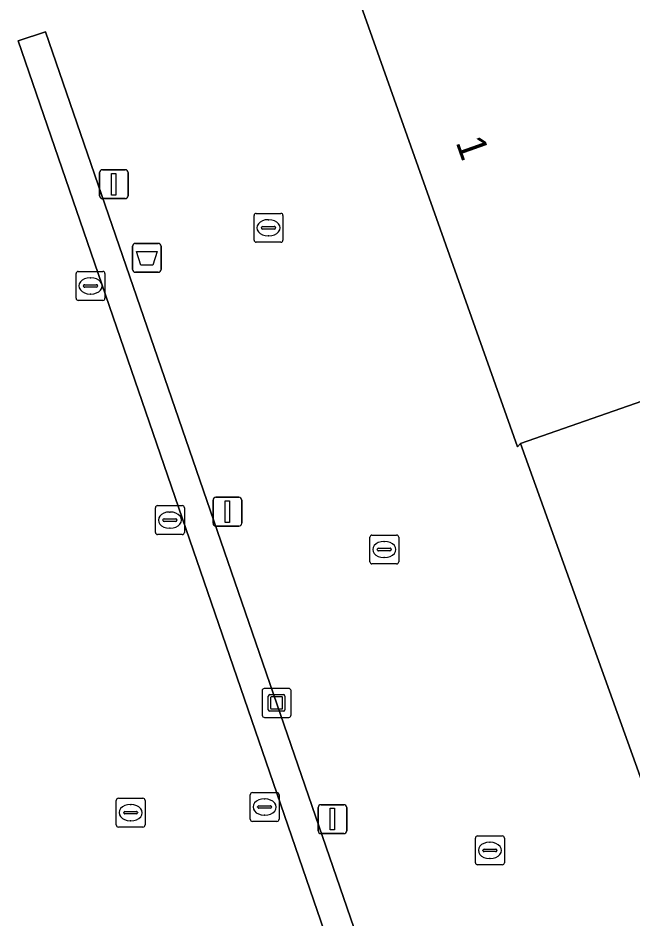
# Model space of a CAD drawing. Extents: x 161087 to 161926, y 382572 to 383873.
# Drawn here: x 161344.83 to 161366.1, y 383371.19 to 383402.34 of the extents above; entities that cross this region are included whole.
import ezdxf

# ---------------------------------------------------------------- set-up
doc = ezdxf.new("R2010")
doc.units = 0
for name, color, linetype in [('IMGEO_Afvalbak', 7, 'Continuous'), ('IMGEO_Kolk', 7, 'Continuous'), ('IMGEO_Kunstobject', 7, 'Continuous'), ('IMGEO_Lichtmast', 7, 'Continuous'), ('IMGEO_Muur', 7, 'Continuous'), ('IMGEO_Pand', 7, 'Continuous'), ('IMGEO_Pand_nummerreeks', 7, 'Continuous'), ('IMGEO_Rioolput', 7, 'Continuous'), ('IMGEO_Voetgangersgebied_open', 7, 'Continuous')]:
    doc.layers.add(name, color=color, linetype=linetype)

msp = doc.modelspace()

# ---------------------------------------------------------------- linework, layer by layer
at = {"layer": 'IMGEO_Afvalbak'}
for p, q in [((161348.887, 383394.538), (161349.677, 383394.538)), ((161349.677, 383394.538), (161348.887, 383394.538)), ((161348.787, 383393.638), (161348.787, 383394.438)), ((161348.787, 383394.438), (161348.787, 383393.638)), ((161349.777, 383394.438), (161349.777, 383393.638)), ((161349.777, 383393.638), (161349.777, 383394.438)), ((161349.677, 383393.538), (161348.887, 383393.538)), ((161348.887, 383393.538), (161349.677, 383393.538))]:
    msp.add_line(p, q, dxfattribs=at)
msp.add_lwpolyline([(161348.93, 383394.252), (161349.634, 383394.252), (161349.485, 383393.782), (161349.079, 383393.782), (161348.93, 383394.252)], dxfattribs=at)
for centre, start, end in [((161348.887, 383394.438), 90, 180), ((161348.887, 383394.438), 90, 180), ((161349.677, 383394.438), 0, 90), ((161349.677, 383394.438), 360, 90), ((161348.887, 383393.638), 180, 270), ((161348.887, 383393.638), 180, 270), ((161349.677, 383393.638), 270, 0), ((161349.677, 383393.638), 270, 0)]:
    msp.add_arc(centre, 0.1, start, end, dxfattribs=at)
at = {"layer": 'IMGEO_Kolk'}
for p, q in [((161352.991, 383394.651), (161352.991, 383395.503)), ((161353.066, 383395.577), (161353.918, 383395.577)), ((161353.992, 383395.503), (161353.992, 383394.651)), ((161353.293, 383395.12), (161353.691, 383395.12)), ((161353.479, 383395.357), (161353.504, 383395.357)), ((161353.25, 383395.071), (161353.25, 383395.083)), ((161353.688, 383395.034), (161353.29, 383395.034)), ((161353.502, 383394.797), (161353.477, 383394.797)), ((161353.734, 383395.083), (161353.734, 383395.071)), ((161353.918, 383394.577), (161353.066, 383394.577)), ((161346.908, 383393.565), (161347.76, 383393.565)), ((161346.833, 383392.639), (161346.833, 383393.491)), ((161347.321, 383393.345), (161347.346, 383393.345)), ((161347.834, 383393.491), (161347.834, 383392.639)), ((161347.092, 383393.059), (161347.092, 383393.071)), ((161347.53, 383393.022), (161347.132, 383393.022)), ((161347.135, 383393.108), (161347.533, 383393.108)), ((161347.576, 383393.071), (161347.576, 383393.059)), ((161347.344, 383392.785), (161347.319, 383392.785)), ((161347.76, 383392.565), (161346.908, 383392.565)), ((161349.655, 383385.46), (161350.507, 383385.46)), ((161349.58, 383384.534), (161349.58, 383385.386)), ((161350.068, 383385.24), (161350.093, 383385.24)), ((161350.581, 383385.386), (161350.581, 383384.534)), ((161349.839, 383384.954), (161349.839, 383384.966)), ((161350.277, 383384.917), (161349.879, 383384.917)), ((161349.882, 383385.003), (161350.28, 383385.003)), ((161350.323, 383384.966), (161350.323, 383384.954)), ((161350.091, 383384.68), (161350.066, 383384.68)), ((161350.507, 383384.46), (161349.655, 383384.46)), ((161356.996, 383383.517), (161356.996, 383384.369)), ((161357.071, 383384.443), (161357.923, 383384.443)), ((161357.484, 383384.223), (161357.509, 383384.223)), ((161357.997, 383384.369), (161357.997, 383383.517)), ((161357.255, 383383.937), (161357.255, 383383.949)), ((161357.693, 383383.9), (161357.295, 383383.9)), ((161357.298, 383383.986), (161357.696, 383383.986)), ((161357.739, 383383.949), (161357.739, 383383.937)), ((161357.507, 383383.663), (161357.482, 383383.663)), ((161357.923, 383383.443), (161357.071, 383383.443)), ((161348.222, 383374.408), (161348.222, 383375.26)), ((161348.297, 383375.334), (161349.149, 383375.334)), ((161349.223, 383375.26), (161349.223, 383374.408)), ((161348.524, 383374.877), (161348.922, 383374.877)), ((161348.71, 383375.114), (161348.735, 383375.114)), ((161348.481, 383374.828), (161348.481, 383374.84)), ((161348.919, 383374.791), (161348.521, 383374.791)), ((161348.733, 383374.554), (161348.708, 383374.554)), ((161348.965, 383374.84), (161348.965, 383374.828)), ((161349.149, 383374.334), (161348.297, 383374.334)), ((161360.651, 383373.103), (161360.651, 383373.955)), ((161360.726, 383374.029), (161361.578, 383374.029)), ((161361.652, 383373.955), (161361.652, 383373.103)), ((161361.139, 383373.809), (161361.164, 383373.809)), ((161360.91, 383373.523), (161360.91, 383373.535)), ((161361.348, 383373.486), (161360.95, 383373.486)), ((161360.953, 383373.572), (161361.351, 383373.572)), ((161361.394, 383373.535), (161361.394, 383373.523)), ((161361.578, 383373.029), (161360.726, 383373.029)), ((161361.162, 383373.249), (161361.137, 383373.249))]:
    msp.add_line(p, q, dxfattribs=at)
for points in [[(161352.991, 383394.651), (161352.991, 383395.503)], [(161353.066, 383395.577), (161353.918, 383395.577)], [(161353.992, 383395.503), (161353.992, 383394.651)], [(161353.918, 383394.577), (161353.066, 383394.577)], [(161346.908, 383393.565), (161347.76, 383393.565)], [(161346.833, 383392.639), (161346.833, 383393.491)], [(161347.834, 383393.491), (161347.834, 383392.639)], [(161347.76, 383392.565), (161346.908, 383392.565)], [(161349.655, 383385.46), (161350.507, 383385.46)], [(161349.58, 383384.534), (161349.58, 383385.386)], [(161350.581, 383385.386), (161350.581, 383384.534)], [(161350.507, 383384.46), (161349.655, 383384.46)], [(161356.996, 383383.517), (161356.996, 383384.369)], [(161357.071, 383384.443), (161357.923, 383384.443)], [(161357.997, 383384.369), (161357.997, 383383.517)], [(161357.923, 383383.443), (161357.071, 383383.443)], [(161348.222, 383374.408), (161348.222, 383375.26)], [(161348.297, 383375.334), (161349.149, 383375.334)], [(161349.223, 383375.26), (161349.223, 383374.408)], [(161349.149, 383374.334), (161348.297, 383374.334)], [(161360.651, 383373.103), (161360.651, 383373.955)], [(161360.726, 383374.029), (161361.578, 383374.029)], [(161361.652, 383373.955), (161361.652, 383373.103)], [(161361.578, 383373.029), (161360.726, 383373.029)]]:
    msp.add_lwpolyline(points, dxfattribs=at)
for centre, radius, start, end in [((161353.068, 383395.501), 0.0765, 91.552, 178.448), ((161353.068, 383395.501), 0.0765, 91.552, 178.448), ((161353.916, 383395.501), 0.0765, 1.552, 88.448), ((161353.916, 383395.501), 0.0765, 1.552, 88.448), ((161353.29, 383395.08), 0.0403, 85.8775, 175.7526), ((161353.695, 383395.082), 0.0386, 1.7309, 96.639), ((161353.287, 383395.07), 0.0366, 178.938, 274.7102), ((161353.691, 383395.077), 0.043, 264.8664, 352.4533), ((161353.068, 383394.653), 0.0765, 181.552, 268.448), ((161353.068, 383394.653), 0.0765, 181.552, 268.448), ((161353.916, 383394.653), 0.0765, 271.552, 358.448), ((161353.916, 383394.653), 0.0765, 271.552, 358.448), ((161346.91, 383393.489), 0.0765, 91.552, 178.448), ((161346.91, 383393.489), 0.0765, 91.552, 178.448), ((161347.758, 383393.489), 0.0765, 1.552, 88.448), ((161347.758, 383393.489), 0.0765, 1.552, 88.448), ((161347.132, 383393.068), 0.0403, 85.8775, 175.7526), ((161347.129, 383393.058), 0.0366, 178.938, 274.7102), ((161347.533, 383393.065), 0.043, 264.8664, 352.4533), ((161347.537, 383393.07), 0.0386, 1.7309, 96.639), ((161346.91, 383392.641), 0.0765, 181.552, 268.448), ((161346.91, 383392.641), 0.0765, 181.552, 268.448), ((161347.758, 383392.641), 0.0765, 271.552, 358.448), ((161347.758, 383392.641), 0.0765, 271.552, 358.448), ((161349.657, 383385.384), 0.0765, 91.552, 178.448), ((161349.657, 383385.384), 0.0765, 91.552, 178.448), ((161350.505, 383385.384), 0.0765, 1.552, 88.448), ((161350.505, 383385.384), 0.0765, 1.552, 88.448), ((161349.879, 383384.963), 0.0403, 85.8775, 175.7526), ((161349.876, 383384.953), 0.0366, 178.938, 274.7102), ((161350.28, 383384.96), 0.043, 264.8664, 352.4533), ((161350.284, 383384.965), 0.0386, 1.7309, 96.639), ((161349.657, 383384.536), 0.0765, 181.552, 268.448), ((161349.657, 383384.536), 0.0765, 181.552, 268.448), ((161350.505, 383384.536), 0.0765, 271.552, 358.448), ((161350.505, 383384.536), 0.0765, 271.552, 358.448), ((161357.073, 383384.367), 0.0765, 91.552, 178.448), ((161357.073, 383384.367), 0.0765, 91.552, 178.448), ((161357.921, 383384.367), 0.0765, 1.552, 88.448), ((161357.921, 383384.367), 0.0765, 1.552, 88.448), ((161357.295, 383383.946), 0.0403, 85.8775, 175.7526), ((161357.292, 383383.936), 0.0366, 178.938, 274.7102), ((161357.696, 383383.943), 0.043, 264.8664, 352.4533), ((161357.7, 383383.948), 0.0386, 1.7309, 96.639), ((161357.073, 383383.519), 0.0765, 181.552, 268.448), ((161357.073, 383383.519), 0.0765, 181.552, 268.448), ((161357.921, 383383.519), 0.0765, 271.552, 358.448), ((161357.921, 383383.519), 0.0765, 271.552, 358.448), ((161348.299, 383375.258), 0.0765, 91.552, 178.448), ((161348.299, 383375.258), 0.0765, 91.552, 178.448), ((161349.147, 383375.258), 0.0765, 1.552, 88.448), ((161349.147, 383375.258), 0.0765, 1.552, 88.448), ((161348.521, 383374.837), 0.0403, 85.8775, 175.7526), ((161348.926, 383374.839), 0.0386, 1.7309, 96.639), ((161348.518, 383374.827), 0.0366, 178.938, 274.7102), ((161348.922, 383374.834), 0.043, 264.8664, 352.4533), ((161348.299, 383374.41), 0.0765, 181.552, 268.448), ((161348.299, 383374.41), 0.0765, 181.552, 268.448), ((161349.147, 383374.41), 0.0765, 271.552, 358.448), ((161349.147, 383374.41), 0.0765, 271.552, 358.448), ((161360.728, 383373.953), 0.0765, 91.552, 178.448), ((161360.728, 383373.953), 0.0765, 91.552, 178.448), ((161361.576, 383373.953), 0.0765, 1.552, 88.448), ((161361.576, 383373.953), 0.0765, 1.552, 88.448), ((161360.95, 383373.532), 0.0403, 85.8775, 175.7526), ((161360.947, 383373.522), 0.0366, 178.938, 274.7102), ((161361.351, 383373.529), 0.043, 264.8664, 352.4533), ((161361.355, 383373.534), 0.0386, 1.7309, 96.639), ((161360.728, 383373.105), 0.0765, 181.552, 268.448), ((161360.728, 383373.105), 0.0765, 181.552, 268.448), ((161361.576, 383373.105), 0.0765, 271.552, 358.448), ((161361.576, 383373.105), 0.0765, 271.552, 358.448)]:
    msp.add_arc(centre, radius, start, end, dxfattribs=at)
for centre, major_axis, ratio, start_param, end_param in [((161353.478, 383395.077), (-0.387, 0.002), 0.722429, 4.712389, 7.853982), ((161353.503, 383395.077), (-0.39, 0.002), 0.717154, 1.570796, 4.712389), ((161347.32, 383393.065), (-0.387, 0.002), 0.722429, 4.712389, 7.853982), ((161347.345, 383393.065), (-0.39, 0.002), 0.717154, 1.570796, 4.712389), ((161350.067, 383384.96), (-0.387, 0.002), 0.722429, 4.712389, 7.853982), ((161350.092, 383384.96), (-0.39, 0.002), 0.717154, 1.570796, 4.712389), ((161357.483, 383383.943), (-0.387, 0.002), 0.722429, 4.712389, 7.853982), ((161357.508, 383383.943), (-0.39, 0.002), 0.717154, 1.570796, 4.712389), ((161348.709, 383374.834), (-0.387, 0.002), 0.722429, 4.712389, 7.853982), ((161348.734, 383374.834), (-0.39, 0.002), 0.717154, 1.570796, 4.712389), ((161361.138, 383373.529), (-0.387, 0.002), 0.722429, 4.712389, 7.853982), ((161361.163, 383373.529), (-0.39, 0.002), 0.717154, 1.570796, 4.712389)]:
    msp.add_ellipse(centre, major_axis=major_axis, ratio=ratio, start_param=start_param, end_param=end_param, dxfattribs=at)
at = {"layer": 'IMGEO_Kunstobject'}
for p, q in [((161353.271, 383379.049), (161353.271, 383378.208)), ((161353.271, 383379.049), (161353.271, 383378.208)), ((161354.187, 383379.133), (161353.346, 383379.133)), ((161354.187, 383379.133), (161353.346, 383379.133)), ((161353.535, 383378.921), (161354.009, 383378.921)), ((161354.271, 383378.217), (161354.271, 383379.058)), ((161354.271, 383378.217), (161354.271, 383379.058)), ((161353.485, 383378.397), (161353.485, 383378.871)), ((161353.565, 383378.821), (161353.565, 383378.447)), ((161353.959, 383378.841), (161353.585, 383378.841)), ((161353.979, 383378.447), (161353.979, 383378.821)), ((161354.059, 383378.871), (161354.059, 383378.397)), ((161354.009, 383378.347), (161353.535, 383378.347)), ((161353.585, 383378.427), (161353.959, 383378.427)), ((161353.355, 383378.133), (161354.196, 383378.133)), ((161353.355, 383378.133), (161354.196, 383378.133))]:
    msp.add_line(p, q, dxfattribs=at)
for centre, radius, start, end in [((161353.349, 383379.055), 0.0779, 92.4484, 184.2845), ((161353.349, 383379.055), 0.0779, 92.4484, 184.2845), ((161353.535, 383378.871), 0.05, 90, 180), ((161354.009, 383378.871), 0.05, 360, 90), ((161354.193, 383379.055), 0.0779, 2.4484, 94.2845), ((161354.193, 383379.055), 0.0779, 2.4484, 94.2845), ((161353.585, 383378.821), 0.02, 90, 180), ((161353.959, 383378.821), 0.02, 360, 90), ((161353.535, 383378.397), 0.05, 180, 270), ((161353.585, 383378.447), 0.02, 180, 270), ((161353.959, 383378.447), 0.02, 270, 0), ((161354.009, 383378.397), 0.05, 270, 0), ((161353.349, 383378.211), 0.0779, 182.4484, 274.2845), ((161353.349, 383378.211), 0.0779, 182.4484, 274.2845), ((161354.193, 383378.211), 0.0779, 272.4484, 4.2845), ((161354.193, 383378.211), 0.0779, 272.4484, 4.2845)]:
    msp.add_arc(centre, radius, start, end, dxfattribs=at)
at = {"layer": 'IMGEO_Lichtmast'}
for p, q in [((161347.645, 383396.186), (161347.645, 383396.986)), ((161347.645, 383396.986), (161347.645, 383396.186)), ((161347.745, 383397.086), (161348.535, 383397.086)), ((161348.535, 383397.086), (161347.745, 383397.086)), ((161348.635, 383396.986), (161348.635, 383396.186)), ((161348.635, 383396.186), (161348.635, 383396.986)), ((161348.535, 383396.086), (161347.745, 383396.086)), ((161347.745, 383396.086), (161348.535, 383396.086)), ((161351.574, 383384.851), (161351.574, 383385.651)), ((161351.574, 383385.651), (161351.574, 383384.851)), ((161351.674, 383385.751), (161352.464, 383385.751)), ((161352.464, 383385.751), (161351.674, 383385.751)), ((161352.564, 383385.651), (161352.564, 383384.851)), ((161352.564, 383384.851), (161352.564, 383385.651)), ((161352.464, 383384.751), (161351.674, 383384.751)), ((161351.674, 383384.751), (161352.464, 383384.751)), ((161355.208, 383374.21), (161355.208, 383375.01)), ((161355.208, 383375.01), (161355.208, 383374.21)), ((161355.308, 383375.11), (161356.098, 383375.11)), ((161356.098, 383375.11), (161355.308, 383375.11)), ((161356.198, 383375.01), (161356.198, 383374.21)), ((161356.198, 383374.21), (161356.198, 383375.01)), ((161356.098, 383374.11), (161355.308, 383374.11)), ((161355.308, 383374.11), (161356.098, 383374.11))]:
    msp.add_line(p, q, dxfattribs=at)
for points in [[(161348.065, 383396.961), (161348.215, 383396.961), (161348.215, 383396.211), (161348.065, 383396.211), (161348.065, 383396.961)], [(161351.994, 383385.626), (161352.144, 383385.626), (161352.144, 383384.876), (161351.994, 383384.876), (161351.994, 383385.626)], [(161355.628, 383374.985), (161355.778, 383374.985), (161355.778, 383374.235), (161355.628, 383374.235), (161355.628, 383374.985)]]:
    msp.add_lwpolyline(points, dxfattribs=at)
for centre, start, end in [((161347.745, 383396.986), 90, 180), ((161347.745, 383396.986), 90, 180), ((161348.535, 383396.986), 0, 90), ((161348.535, 383396.986), 360, 90), ((161347.745, 383396.186), 180, 270), ((161347.745, 383396.186), 180, 270), ((161348.535, 383396.186), 270, 0), ((161348.535, 383396.186), 270, 0), ((161351.674, 383385.651), 90, 180), ((161351.674, 383385.651), 90, 180), ((161352.464, 383385.651), 0, 90), ((161352.464, 383385.651), 360, 90), ((161351.674, 383384.851), 180, 270), ((161351.674, 383384.851), 180, 270), ((161352.464, 383384.851), 270, 0), ((161352.464, 383384.851), 270, 0), ((161355.308, 383375.01), 90, 180), ((161355.308, 383375.01), 90, 180), ((161356.098, 383375.01), 0, 90), ((161356.098, 383375.01), 360, 90), ((161355.308, 383374.21), 180, 270), ((161355.308, 383374.21), 180, 270), ((161356.098, 383374.21), 270, 0), ((161356.098, 383374.21), 270, 0)]:
    msp.add_arc(centre, 0.1, start, end, dxfattribs=at)
at = {"layer": 'IMGEO_Muur'}
msp.add_lwpolyline([(161364.453, 383347.564), (161345.773, 383401.865), (161344.825, 383401.545), (161363.499, 383347.222)], dxfattribs=at)
at = {"layer": 'IMGEO_Pand'}
msp.add_lwpolyline([(161355.486, 383406.172), (161362.107, 383387.495), (161362.212, 383387.608), (161377.316, 383392.887), (161383.241, 383376.38), (161386.399, 383377.338), (161387.196, 383377.581), (161387.282, 383377.353), (161387.478, 383377.427), (161389.542, 383371.954), (161389.196, 383371.824), (161390.558, 383368.213), (161390.016, 383368.009), (161390.28, 383367.308), (161390.422, 383367.355), (161392.697, 383360.988), (161394.815, 383355.062), (161413.676, 383361.576)], dxfattribs=at)
msp.add_lwpolyline([(161383.241, 383376.38), (161377.316, 383392.887), (161362.212, 383387.608), (161367.673, 383372.394), (161367.419, 383372.264), (161367.62, 383371.729), (161367.899, 383371.838), (161367.936, 383371.736)], close=True, dxfattribs=at)
at = {"layer": 'IMGEO_Rioolput'}
for p, q in [((161352.932, 383375.53), (161353.784, 383375.53)), ((161352.857, 383374.604), (161352.857, 383375.456)), ((161353.345, 383375.31), (161353.37, 383375.31)), ((161353.858, 383375.456), (161353.858, 383374.604)), ((161353.116, 383375.024), (161353.116, 383375.036)), ((161353.554, 383374.987), (161353.156, 383374.987)), ((161353.159, 383375.073), (161353.557, 383375.073)), ((161353.6, 383375.036), (161353.6, 383375.024)), ((161353.368, 383374.75), (161353.343, 383374.75)), ((161353.784, 383374.53), (161352.932, 383374.53))]:
    msp.add_line(p, q, dxfattribs=at)
for points in [[(161352.932, 383375.53), (161353.784, 383375.53)], [(161352.857, 383374.604), (161352.857, 383375.456)], [(161353.858, 383375.456), (161353.858, 383374.604)], [(161353.784, 383374.53), (161352.932, 383374.53)]]:
    msp.add_lwpolyline(points, dxfattribs=at)
for centre, radius, start, end in [((161352.934, 383375.454), 0.0765, 91.552, 178.448), ((161352.934, 383375.454), 0.0765, 91.552, 178.448), ((161353.782, 383375.454), 0.0765, 1.552, 88.448), ((161353.782, 383375.454), 0.0765, 1.552, 88.448), ((161353.156, 383375.033), 0.0403, 85.8775, 175.7526), ((161353.153, 383375.023), 0.0366, 178.938, 274.7102), ((161353.557, 383375.03), 0.043, 264.8664, 352.4533), ((161353.561, 383375.035), 0.0386, 1.7309, 96.639), ((161352.934, 383374.606), 0.0765, 181.552, 268.448), ((161352.934, 383374.606), 0.0765, 181.552, 268.448), ((161353.782, 383374.606), 0.0765, 271.552, 358.448), ((161353.782, 383374.606), 0.0765, 271.552, 358.448)]:
    msp.add_arc(centre, radius, start, end, dxfattribs=at)
for centre, major_axis, ratio, start_param, end_param in [((161353.344, 383375.03), (-0.387, 0.002), 0.722429, 4.712389, 7.853982), ((161353.369, 383375.03), (-0.39, 0.002), 0.717154, 1.570796, 4.712389)]:
    msp.add_ellipse(centre, major_axis=major_axis, ratio=ratio, start_param=start_param, end_param=end_param, dxfattribs=at)
at = {"layer": 'IMGEO_Voetgangersgebied_open'}
for points in [[(161380.373, 383339), (161376.357, 383348.794), (161376.267, 383348.76), (161376.126, 383349.098), (161376.155, 383349.109), (161376.063, 383349.35), (161374.99, 383348.941), (161370.646, 383360.342), (161371.719, 383360.751), (161371.615, 383361.024), (161370.775, 383360.608), (161366.647, 383371.904), (161367.419, 383372.264), (161367.673, 383372.394), (161362.212, 383387.608), (161362.107, 383387.495), (161355.486, 383406.172)], [(161344.825, 383401.545), (161345.773, 383401.865), (161364.453, 383347.564)], [(161363.499, 383347.222), (161344.825, 383401.545)]]:
    msp.add_lwpolyline(points, dxfattribs=at)

# ---------------------------------------------------------------- texts
at = {"layer": 'IMGEO_Pand_nummerreeks'}
msp.add_text('1', height=1, rotation=289.5205, dxfattribs=at).set_placement((161359.959, 383398.041))

doc.saveas('drawing.dxf')
